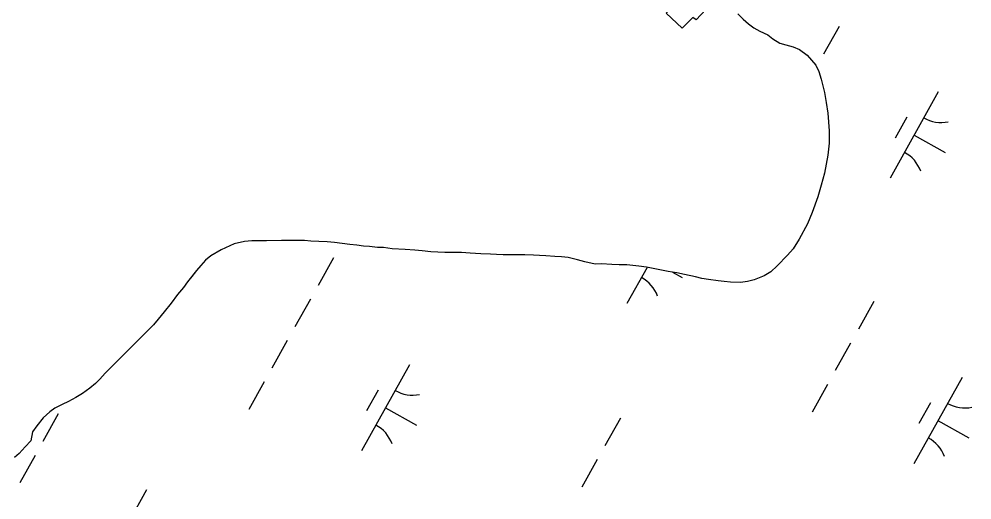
# Model space of a CAD drawing. Extents: x 3923531 to 3943530, y 207391 to 229799.
# Drawn here: x 3929175.3 to 3929657.6, y 214094.1 to 214337.4 of the extents above; entities that cross this region are included whole.
import ezdxf

# ---------------------------------------------------------------- set-up
doc = ezdxf.new("R2010")
doc.units = 0
for name, color, linetype in [('V-BLDG-OTLN', 7, 'Continuous'), ('V-TOPO-SHOR', 7, 'Continuous'), ('V-WETL-SWMP', 7, 'Continuous')]:
    doc.layers.add(name, color=color, linetype=linetype)

msp = doc.modelspace()

# ---------------------------------------------------------------- linework, layer by layer
at = {"layer": 'V-BLDG-OTLN'}
msp.add_lwpolyline([(3929502.86, 214340.44), (3929513.61, 214351.93), (3929510, 214355.11), (3929514.18, 214359.59), (3929527.82, 214347.74), (3929517.96, 214337.03), (3929516.31, 214338.23), (3929510.94, 214332.78)], close=True, dxfattribs=at)
at = {"layer": 'V-TOPO-SHOR'}
for points in [[(3929539.2, 214340.11), (3929541.9, 214337.36), (3929544.5, 214335.09), (3929547.2, 214332.92), (3929550.29, 214331.23), (3929554.27, 214329.53), (3929556.87, 214327.36), (3929560.35, 214325.28), (3929563.36, 214324.37), (3929567.14, 214323.35), (3929570.34, 214322.06), (3929574.2, 214319.19), (3929578.62, 214314.08), (3929580.14, 214310.95), (3929581.37, 214307.04), (3929583.04, 214300.31), (3929583.87, 214295.24), (3929584.68, 214289.88), (3929585.36, 214280.92), (3929585.29, 214274.69), (3929584.64, 214268.66), (3929582.98, 214259.53), (3929581.36, 214253.32), (3929579.64, 214247.5), (3929576.73, 214239.55), (3929574.33, 214233.83), (3929570.26, 214226), (3929567.09, 214221.26), (3929564.33, 214217.98), (3929559.11, 214212.59)], [(3929559.11, 214212.59), (3929555.77, 214209.61), (3929552.53, 214207.5), (3929547.45, 214205.52), (3929543.94, 214204.58), (3929540.53, 214204.23), (3929535.37, 214204.38), (3929532.16, 214204.61), (3929529.15, 214205.04), (3929524.29, 214205.67), (3929520.99, 214206.2), (3929517.69, 214207.01), (3929512.15, 214208.24), (3929508.17, 214209.06), (3929503.9, 214209.69), (3929497.1, 214211.13), (3929492.92, 214211.86), (3929488.94, 214212.39), (3929483.01, 214213.14), (3929479.11, 214213.08), (3929475.32, 214213.32), (3929470.17, 214213.57), (3929466.95, 214213.41), (3929461.71, 214214.54), (3929458.02, 214215.65), (3929453.17, 214216.87), (3929449.87, 214217.1), (3929446.56, 214217.24), (3929441.89, 214217.68), (3929438.68, 214217.81), (3929435.66, 214217.94), (3929431.29, 214218.08), (3929428.27, 214218.12), (3929420.29, 214218.21), (3929416.98, 214218.34), (3929413.87, 214218.47), (3929409.1, 214218.72), (3929403.66, 214219.07), (3929399.28, 214219.41), (3929395.48, 214219.36), (3929390.81, 214219.41), (3929383.71, 214219.68), (3929379.34, 214220.12), (3929375.64, 214220.45), (3929370.78, 214220.8), (3929364.17, 214221.26), (3929359.79, 214221.79), (3929356.78, 214221.92), (3929352.69, 214222.36), (3929349.68, 214222.58), (3929346.28, 214223.11), (3929342.68, 214223.34), (3929338.89, 214223.97), (3929335, 214224.4), (3929331.21, 214224.73), (3929327.03, 214224.98), (3929323.04, 214225.12), (3929319.73, 214225.35), (3929316.23, 214225.38), (3929311.27, 214225.44), (3929308.15, 214225.38), (3929300.46, 214225.27), (3929297.45, 214225.3), (3929293.07, 214225.25), (3929289.36, 214224.9), (3929284.19, 214223.7), (3929277.54, 214220.65), (3929272.35, 214217.69), (3929269.6, 214215.39), (3929267.23, 214212.79), (3929265.07, 214210.28), (3929262.7, 214207.19), (3929260.62, 214204.49), (3929258.45, 214201.69), (3929255.49, 214198.02), (3929252.23, 214193.78), (3929248.68, 214189.34), (3929245.72, 214185.67), (3929243.35, 214182.68), (3929239.51, 214178.83), (3929236.56, 214175.94), (3929234.4, 214173.83), (3929229.87, 214169.3), (3929226.52, 214165.93), (3929224.26, 214163.62), (3929221.9, 214161.31), (3929218.85, 214158.23), (3929216.09, 214155.24), (3929213.93, 214153.13), (3929211.08, 214150.73), (3929207.35, 214147.94), (3929204.02, 214145.94), (3929200.39, 214144.03), (3929197.07, 214142.51), (3929193.35, 214140.51), (3929190.8, 214138.69), (3929187.55, 214135.7), (3929184.3, 214131.65), (3929182.02, 214128.56), (3929181.29, 214124), (3929178.44, 214121.01)], [(3929178.44, 214121.01), (3929175.29, 214117.64)]]:
    msp.add_lwpolyline(points, dxfattribs=at)
at = {"layer": 'V-WETL-SWMP'}
for p, q in [((3929539.2, 214340.11), (3929541.89, 214337.36)), ((3929541.89, 214337.36), (3929544.5, 214335.09)), ((3929544.5, 214335.09), (3929547.2, 214332.92)), ((3929547.2, 214332.92), (3929550.29, 214331.23)), ((3929590.34, 214333.68), (3929582.54, 214319.72)), ((3929550.29, 214331.23), (3929554.27, 214329.53)), ((3929554.27, 214329.53), (3929556.87, 214327.36)), ((3929556.87, 214327.36), (3929560.35, 214325.28)), ((3929560.35, 214325.28), (3929563.36, 214324.37)), ((3929563.36, 214324.37), (3929567.14, 214323.36)), ((3929567.14, 214323.36), (3929570.34, 214322.06)), ((3929570.34, 214322.06), (3929574.2, 214319.19)), ((3929574.2, 214319.19), (3929578.62, 214314.08)), ((3929578.62, 214314.08), (3929580.14, 214310.95)), ((3929580.14, 214310.95), (3929581.37, 214307.04)), ((3929581.37, 214307.04), (3929583.04, 214300.31)), ((3929583.04, 214300.31), (3929583.86, 214295.24)), ((3929640.6, 214300.54), (3929616.21, 214256.89)), ((3929583.86, 214295.24), (3929584.68, 214289.88)), ((3929584.68, 214289.88), (3929585.36, 214280.92)), ((3929624.6, 214287.72), (3929618.74, 214277.24)), ((3929585.36, 214280.92), (3929585.29, 214274.69)), ((3929628.4, 214278.72), (3929644.12, 214269.94)), ((3929585.29, 214274.69), (3929584.64, 214268.66)), ((3929584.64, 214268.66), (3929582.98, 214259.53)), ((3929582.98, 214259.53), (3929581.36, 214253.32)), ((3929581.36, 214253.32), (3929579.64, 214247.5)), ((3929579.64, 214247.5), (3929576.73, 214239.55)), ((3929576.73, 214239.55), (3929574.33, 214233.83)), ((3929574.33, 214233.83), (3929570.26, 214226)), ((3929570.26, 214226), (3929567.09, 214221.26)), ((3929284.19, 214223.69), (3929277.54, 214220.65)), ((3929289.36, 214224.9), (3929284.19, 214223.69)), ((3929293.06, 214225.25), (3929289.36, 214224.9)), ((3929297.45, 214225.3), (3929293.06, 214225.25)), ((3929300.46, 214225.27), (3929297.45, 214225.3)), ((3929308.15, 214225.38), (3929300.46, 214225.27)), ((3929311.27, 214225.44), (3929308.15, 214225.38)), ((3929319.73, 214225.35), (3929311.27, 214225.44)), ((3929323.04, 214225.12), (3929319.73, 214225.35)), ((3929327.03, 214224.97), (3929323.04, 214225.12)), ((3929331.21, 214224.73), (3929327.03, 214224.97)), ((3929335, 214224.4), (3929331.21, 214224.73)), ((3929338.89, 214223.97), (3929335, 214224.4)), ((3929342.68, 214223.34), (3929338.89, 214223.97)), ((3929346.28, 214223.11), (3929342.68, 214223.34)), ((3929349.68, 214222.58), (3929346.28, 214223.11)), ((3929352.69, 214222.36), (3929349.68, 214222.58)), ((3929356.78, 214221.92), (3929352.69, 214222.36)), ((3929359.79, 214221.79), (3929356.78, 214221.92)), ((3929364.17, 214221.26), (3929359.79, 214221.79)), ((3929370.78, 214220.79), (3929364.17, 214221.26)), ((3929375.64, 214220.45), (3929370.78, 214220.79)), ((3929567.09, 214221.26), (3929564.33, 214217.98)), ((3929272.35, 214217.69), (3929269.6, 214215.39)), ((3929277.54, 214220.65), (3929272.35, 214217.69)), ((3929334.44, 214216.68), (3929326.64, 214202.71)), ((3929379.34, 214220.12), (3929375.64, 214220.45)), ((3929383.71, 214219.68), (3929379.34, 214220.12)), ((3929390.81, 214219.41), (3929383.71, 214219.68)), ((3929395.48, 214219.35), (3929390.81, 214219.41)), ((3929399.28, 214219.41), (3929395.48, 214219.35)), ((3929403.66, 214219.07), (3929399.28, 214219.41)), ((3929409.1, 214218.72), (3929403.66, 214219.07)), ((3929413.87, 214218.47), (3929409.1, 214218.72)), ((3929416.98, 214218.34), (3929413.87, 214218.47)), ((3929420.29, 214218.21), (3929416.98, 214218.34)), ((3929431.29, 214218.08), (3929420.29, 214218.21)), ((3929435.66, 214217.94), (3929431.29, 214218.08)), ((3929438.68, 214217.81), (3929435.66, 214217.94)), ((3929441.89, 214217.68), (3929438.68, 214217.81)), ((3929446.56, 214217.24), (3929441.89, 214217.68)), ((3929449.86, 214217.1), (3929446.56, 214217.24)), ((3929453.17, 214216.87), (3929449.86, 214217.1)), ((3929458.02, 214215.65), (3929453.17, 214216.87)), ((3929564.33, 214217.98), (3929559.11, 214212.59)), ((3929267.23, 214212.79), (3929265.07, 214210.28)), ((3929269.6, 214215.39), (3929267.23, 214212.79)), ((3929461.71, 214214.54), (3929458.02, 214215.65)), ((3929466.95, 214213.41), (3929461.71, 214214.54)), ((3929470.17, 214213.57), (3929466.95, 214213.41)), ((3929475.32, 214213.32), (3929470.17, 214213.57)), ((3929479.11, 214213.08), (3929475.32, 214213.32)), ((3929483.01, 214213.14), (3929479.11, 214213.08)), ((3929488.94, 214212.39), (3929483.01, 214213.14)), ((3929493.2, 214211.81), (3929483.01, 214193.58)), ((3929492.92, 214211.86), (3929488.94, 214212.39)), ((3929497.1, 214211.13), (3929492.92, 214211.86)), ((3929503.89, 214209.69), (3929497.1, 214211.13)), ((3929559.11, 214212.59), (3929555.77, 214209.61)), ((3929265.07, 214210.28), (3929260.62, 214204.49)), ((3929508.17, 214209.06), (3929503.89, 214209.69)), ((3929505.98, 214209.39), (3929510.92, 214206.63)), ((3929512.15, 214208.24), (3929508.17, 214209.06)), ((3929517.69, 214207.01), (3929512.15, 214208.24)), ((3929520.99, 214206.2), (3929517.69, 214207.01)), ((3929552.53, 214207.5), (3929547.45, 214205.52)), ((3929555.77, 214209.61), (3929552.53, 214207.5)), ((3929258.45, 214201.69), (3929255.49, 214198.02)), ((3929260.62, 214204.49), (3929258.45, 214201.69)), ((3929524.29, 214205.67), (3929520.99, 214206.2)), ((3929529.15, 214205.04), (3929524.29, 214205.67)), ((3929532.16, 214204.61), (3929529.15, 214205.04)), ((3929535.37, 214204.38), (3929532.16, 214204.61)), ((3929540.53, 214204.23), (3929535.37, 214204.38)), ((3929543.94, 214204.58), (3929540.53, 214204.23)), ((3929547.45, 214205.52), (3929543.94, 214204.58)), ((3929255.49, 214198.02), (3929252.23, 214193.78)), ((3929252.23, 214193.78), (3929248.68, 214189.34)), ((3929322.74, 214195.72), (3929314.93, 214181.75)), ((3929607.93, 214194.47), (3929600.13, 214180.5)), ((3929248.68, 214189.34), (3929245.72, 214185.67)), ((3929243.35, 214182.68), (3929239.51, 214178.83)), ((3929245.72, 214185.67), (3929243.35, 214182.68)), ((3929239.51, 214178.83), (3929234.4, 214173.83)), ((3929234.4, 214173.83), (3929229.87, 214169.3)), ((3929311.03, 214174.77), (3929303.23, 214160.8)), ((3929596.23, 214173.52), (3929588.42, 214159.55)), ((3929229.87, 214169.3), (3929226.52, 214165.93)), ((3929224.26, 214163.62), (3929221.9, 214161.31)), ((3929226.52, 214165.93), (3929224.26, 214163.62)), ((3929218.85, 214158.23), (3929216.09, 214155.25)), ((3929221.9, 214161.31), (3929218.85, 214158.23)), ((3929372.99, 214162.58), (3929348.61, 214118.93)), ((3929216.09, 214155.25), (3929213.92, 214153.13)), ((3929299.33, 214153.82), (3929291.52, 214139.85)), ((3929652.61, 214156.11), (3929628.23, 214112.46)), ((3929211.08, 214150.73), (3929207.35, 214147.94)), ((3929213.92, 214153.13), (3929211.08, 214150.73)), ((3929356.99, 214149.76), (3929351.14, 214139.28)), ((3929584.52, 214152.57), (3929576.72, 214138.6)), ((3929200.39, 214144.03), (3929197.07, 214142.51)), ((3929204.02, 214145.94), (3929200.39, 214144.03)), ((3929207.35, 214147.94), (3929204.02, 214145.94)), ((3929193.35, 214140.51), (3929190.8, 214138.69)), ((3929197.07, 214142.51), (3929193.35, 214140.51)), ((3929360.8, 214140.76), (3929376.51, 214131.98)), ((3929636.61, 214143.28), (3929630.76, 214132.81)), ((3929187.55, 214135.7), (3929184.3, 214131.65)), ((3929195.11, 214137.64), (3929187.31, 214123.67)), ((3929190.8, 214138.69), (3929187.55, 214135.7)), ((3929479.66, 214135.55), (3929471.85, 214121.58)), ((3929640.42, 214134.28), (3929656.13, 214125.5)), ((3929184.3, 214131.65), (3929182.02, 214128.56)), ((3929182.02, 214128.56), (3929181.29, 214124)), ((3929178.44, 214121.01), (3929175.29, 214117.64)), ((3929181.29, 214124), (3929178.44, 214121.01)), ((3929175.29, 214117.64), (3929172.93, 214115.62)), ((3929183.41, 214116.68), (3929175.6, 214102.72)), ((3929467.95, 214114.6), (3929460.15, 214100.63)), ((3929239.79, 214099.27), (3929215.41, 214055.62))]:
    msp.add_line(p, q, dxfattribs=at)
for centre, start, end in [((3929642.08, 214302.72), 240.0381, 281.5817), ((3929615.14, 214254.49), 20.0381, 61.5817), ((3929481.94, 214191.17), 20.0381, 61.5817), ((3929374.48, 214164.76), 240.0381, 281.5817), ((3929654.1, 214158.28), 240.0381, 281.5817), ((3929347.53, 214116.53), 20.0381, 61.5817), ((3929627.15, 214110.05), 20.0381, 61.5817)]:
    msp.add_arc(centre, 17.62, start, end, dxfattribs=at)

doc.saveas('drawing.dxf')
